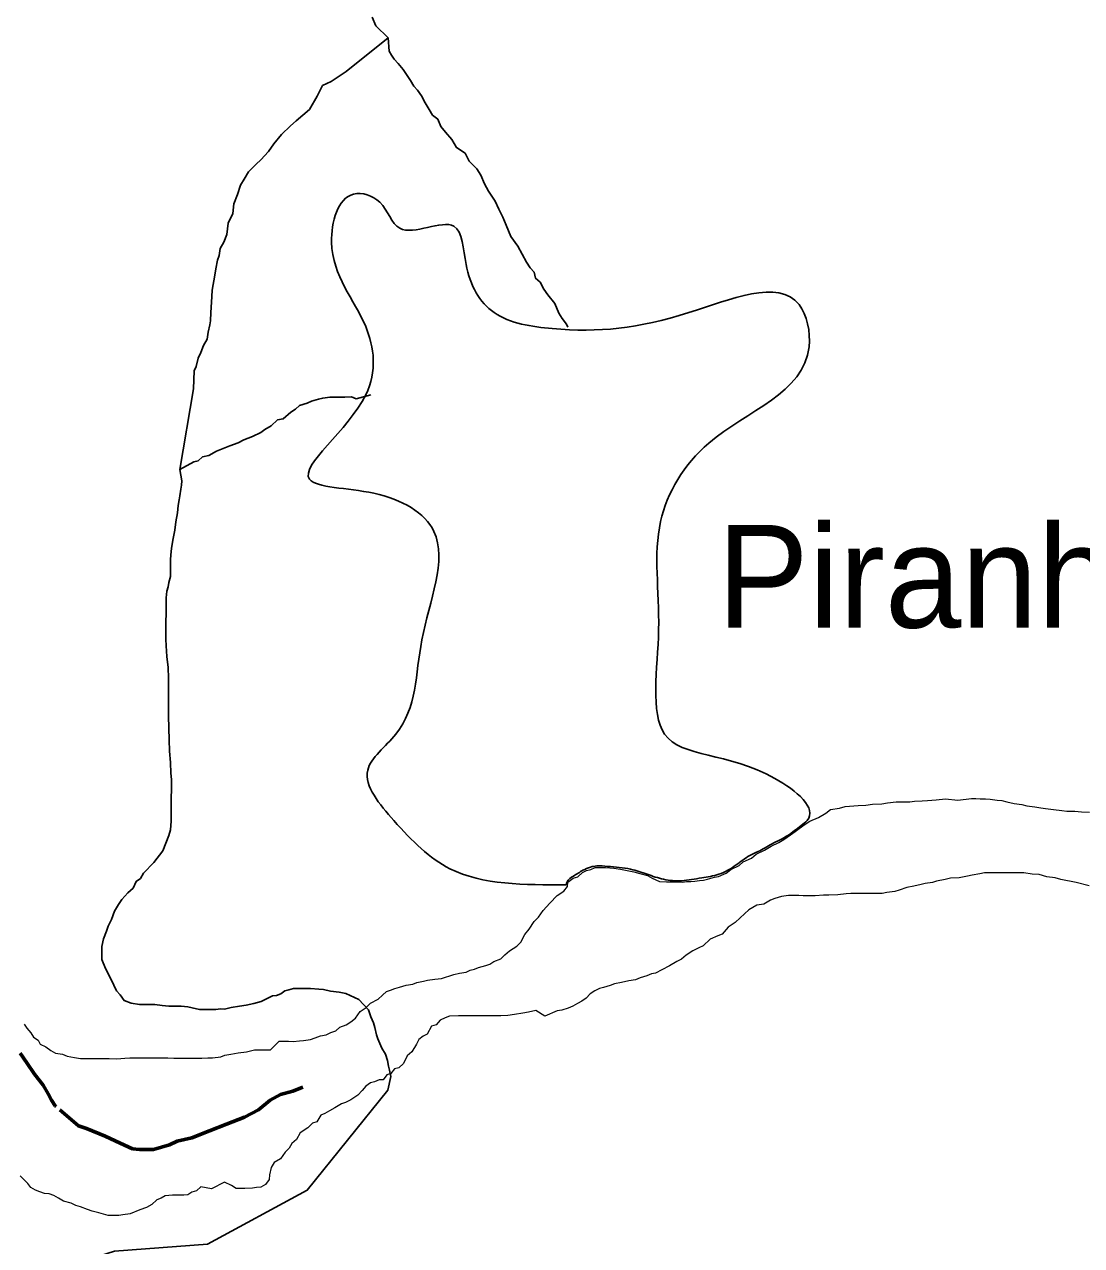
# Model space of a CAD drawing. Extents: x 553962 to 842807, y 8883888 to 9032388.
# Drawn here: x 633037 to 638188, y 8933785 to 8939733 of the extents above; entities that cross this region are included whole.
import ezdxf

# ---------------------------------------------------------------- set-up
doc = ezdxf.new("R2010")
doc.units = 0
doc.header["$LTSCALE"] = 20
doc.linetypes.add('LONG_DASH_SHORT_DASH', pattern=[9.9, 6, -1.2, 1.5, -1.2])
for name, color, linetype, lineweight in [('12', 7, 'Continuous', 25), ('21', 7, 'Continuous', 25), ('25', 7, 'Continuous', 13), ('7', 7, 'LONG_DASH_SHORT_DASH', 60), ('9', 7, 'Continuous', 90)]:
    doc.layers.add(name, color=color, linetype=linetype, lineweight=lineweight)
doc.layers.add('41', color=7, linetype='Continuous')

msp = doc.modelspace()

# ---------------------------------------------------------------- linework, layer by layer
at = {"layer": '12'}
msp.add_line((633795.14, 8937564.72), (633860.66, 8937957.34), dxfattribs=at)
for points in [[(634732.32, 8939769.13), (634749.5, 8939726.46), (634809.09, 8939668.48)], [(634426.25, 8939318.02), (634464.26, 8939382.86), (634489.67, 8939435.26), (634532.34, 8939455.01), (634605.25, 8939504.6), (634809.09, 8939668.48)], [(634809.09, 8939668.48), (634813.6, 8939603.36), (634825.95, 8939583.25), (634838.3, 8939563.14), (634858.15, 8939542.98), (634882.94, 8939512.78), (634905.2, 8939480.08), (634917.55, 8939459.98), (634934.85, 8939432.32), (634952.2, 8939412.18), (634972, 8939384.51), (634989.26, 8939351.85), (635009.02, 8939319.17), (635026.32, 8939291.52), (635051.18, 8939271.33), (635065.91, 8939236.18), (635088.21, 8939208.49), (635120.46, 8939173.23), (635142.66, 8939133.03), (635184.97, 8939105.21), (635204.69, 8939067.52), (635241.92, 8939029.72), (635261.7, 8938999.55), (635278.88, 8938956.88), (635298.63, 8938921.7), (635330.76, 8938871.41), (635347.98, 8938833.75), (635367.68, 8938793.56), (635384.9, 8938755.89), (635406.99, 8938700.67), (635441.64, 8938652.87)], [(633860.66, 8937957.34), (633863.83, 8938044.94), (633874, 8938067.4), (633884.31, 8938107.39), (633897.02, 8938134.85), (633909.79, 8938169.81), (633927.53, 8938199.74), (633932.8, 8938234.75), (633940.57, 8938269.75), (633943.22, 8938289.76), (633946.03, 8938329.8), (633948.91, 8938379.85), (633951.85, 8938437.41), (633954.5, 8938457.42), (633962.27, 8938492.42), (633970.16, 8938542.44), (633977.98, 8938584.95), (633985.66, 8938607.43), (633990.92, 8938642.44), (634008.66, 8938672.37), (634023.95, 8938709.82), (634029.37, 8938764.86), (634052.24, 8938812.28), (634057.61, 8938859.81), (634075.46, 8938904.76), (634090.8, 8938949.71), (634108.54, 8938979.64), (634128.81, 8939014.56), (634166.62, 8939051.86), (634189.3, 8939074.24), (634227.12, 8939114.05), (634252.41, 8939151.44), (634290.27, 8939196.24), (634333.11, 8939238.53), (634360.81, 8939263.38), (634426.25, 8939318.02)], [(635441.64, 8938652.87), (635483.57, 8938574.99), (635500.87, 8938547.33), (635520.72, 8938527.17), (635528, 8938497.08), (635550.35, 8938476.9), (635567.61, 8938444.25), (635587.41, 8938416.58), (635622.1, 8938373.79), (635641.75, 8938326.09), (635656.56, 8938300.96), (635678.86, 8938273.27), (635684.2, 8938258.7)], [(634725.82, 8937929.08), (634653.14, 8937909.54), (634630.71, 8937919.69), (634598.18, 8937917.41), (634560.66, 8937917.65), (634525.65, 8937917.89), (634490.6, 8937913.12), (634470.55, 8937908.24), (634435.46, 8937898.46), (634415.38, 8937888.58), (634377.77, 8937876.31), (634357.63, 8937858.91), (634335, 8937844.04), (634297.24, 8937811.75), (634269.69, 8937806.92), (634239.46, 8937777.08), (634209.31, 8937759.75), (634189.19, 8937744.87), (634149.02, 8937725.11), (634106.39, 8937710.37), (634078.76, 8937695.53), (634038.63, 8937680.77), (633973.4, 8937653.67), (633935.73, 8937633.89), (633905.66, 8937626.58), (633883, 8937606.69), (633862.96, 8937601.82), (633795.14, 8937564.72)], [(633795.14, 8937564.72), (633804.73, 8937509.58), (633802.07, 8937489.57), (633799.42, 8937469.55), (633794.17, 8937437.04), (633791.52, 8937417.03), (633786.31, 8937389.53), (633783.54, 8937354.5), (633775.69, 8937309.48), (633770.39, 8937269.46), (633762.58, 8937229.46), (633754.79, 8937191.96), (633752.1, 8937166.94), (633749.29, 8937126.9), (633748.95, 8937081.84), (633748.66, 8937044.29), (633740.93, 8937014.3), (633738.28, 8936994.29), (633730.61, 8936971.81), (633727.86, 8936939.28), (633727.7, 8936919.25), (633727.55, 8936899.23), (633727.27, 8936861.67), (633726.98, 8936824.12), (633726.75, 8936794.08), (633726.5, 8936761.54), (633726.33, 8936739.01), (633728.59, 8936706.45), (633730.69, 8936653.86), (633737.79, 8936601.24), (633739.89, 8936548.65), (633739.55, 8936503.59), (633739.23, 8936461.03), (633738.9, 8936418.47), (633738.5, 8936365.9), (633740.55, 8936305.8), (633742.61, 8936248.21), (633744.69, 8936193.12), (633749.28, 8936138.01), (633751.38, 8936085.42), (633753.65, 8936055.36), (633753.3, 8936010.3), (633752.94, 8935962.74), (633752.5, 8935905.16), (633752.1, 8935852.59), (633749.28, 8935810.05), (633741.57, 8935782.56), (633710.98, 8935707.65), (633668.03, 8935650.36)], [(633668.03, 8935650.36), (633617.61, 8935598.12), (633602.41, 8935573.18), (633582.29, 8935558.29), (633567.04, 8935525.85), (633541.86, 8935503.48), (633511.6, 8935471.14), (633496.4, 8935446.2), (633476.14, 8935413.79), (633460.84, 8935373.83), (633445.58, 8935341.39), (633437.89, 8935316.41), (633422.6, 8935278.96), (633414.81, 8935241.46), (633414.56, 8935208.91), (633414.33, 8935178.87), (633431.5, 8935133.69), (633453.7, 8935093.49), (633473.4, 8935053.3), (633485.7, 8935025.68), (633503.05, 8935005.54), (633522.85, 8934977.87), (633557.77, 8934965.12), (633597.75, 8934959.85), (633640.27, 8934959.57), (633672.78, 8934959.35), (633707.75, 8934954.11), (633740.25, 8934951.4), (633760.25, 8934951.26), (633780.26, 8934951.13), (633800.27, 8934951), (633832.76, 8934948.28), (633855.23, 8934943.12), (633890.19, 8934935.38), (633912.7, 8934935.23), (633935.21, 8934935.08), (633970.22, 8934934.85), (633992.75, 8934937.21), (634012.76, 8934937.07), (634045.33, 8934944.37), (634085.4, 8934951.62), (634117.95, 8934956.4), (634155.52, 8934963.67), (634190.61, 8934973.45), (634210.7, 8934983.33), (634245.84, 8935000.62), (634265.87, 8935002.99), (634285.93, 8935010.37), (634306.06, 8935025.26), (634326.1, 8935030.14), (634348.67, 8935037.49), (634378.68, 8935037.3), (634411.19, 8935037.08), (634431.2, 8935036.95), (634471.2, 8935034.18), (634493.69, 8935031.53), (634528.64, 8935023.79), (634571.12, 8935018.5), (634603.6, 8935013.28), (634665.89, 8934982.82)], [(634665.89, 8934982.82), (634713.03, 8934932.44), (634725.29, 8934899.82), (634737.56, 8934869.69), (634744.89, 8934847.11), (634752.13, 8934812.01), (634759.48, 8934791.94), (634769.31, 8934769.34), (634779.15, 8934746.74), (634796.42, 8934716.59), (634806.2, 8934686.48), (634810.99, 8934658.91), (634815.84, 8934638.85), (634823.12, 8934608.76), (634807.6, 8934541.26)], [(634807.6, 8934541.26), (634415.53, 8934054.28), (633928.62, 8933792.24), (633475.99, 8933758.21), (633118.59, 8933644.45), (633026.58, 8933280.62), (633199.89, 8933007.19), (633223.4, 8932574.56), (632869.3, 8931676.78), (632359.11, 8930825.98)]]:
    msp.add_lwpolyline(points, dxfattribs=at)
at = {"layer": '21'}
msp.add_line((635677.5, 8935542.3), (635677.52, 8935542.3), dxfattribs=at)
msp.add_spline([(635677.52, 8935542.3), (635110.57, 8935620.54), (634836.87, 8935855.26), (634709.79, 8936099.76), (634846.64, 8936275.8), (634973.72, 8936735.45), (635032.37, 8937263.57), (634739.12, 8937449.38), (634426.32, 8937517.84), (634700.02, 8937928.6), (634700.02, 8938261.12), (634533.85, 8938671.87), (634641.37, 8938906.59), (634768.44, 8938867.47), (634866.19, 8938740.33), (635130.12, 8938750.11), (635188.77, 8938564.29), (635325.62, 8938329.58), (635609.09, 8938251.34), (636273.79, 8938329.58), (636811.41, 8938368.69), (636860.29, 8938163.32), (636371.54, 8937693.88), (636136.94, 8937312.47), (636127.17, 8936784.35), (636156.49, 8936275.8), (636694.11, 8936060.64), (636850.51, 8935855.26), (636821.32, 8935831.38), (636756.62, 8935782.42), (636679.69, 8935742.21), (636611.51, 8935703.75), (636571.29, 8935684.51), (636504.85, 8935639.05), (636420.93, 8935593.6), (636337.01, 8935576.11), (636239.09, 8935562.12), (636151.67, 8935569.12), (636071.25, 8935593.6), (635990.82, 8935618.07), (635878.92, 8935632.06), (635826.47, 8935633.81), (635795, 8935628.56), (635758.28, 8935612.83), (635712.82, 8935584.85), (635680.94, 8935555.88), (635677.5, 8935542.3)], degree=3, dxfattribs=at)
at = {"layer": '25'}
for points in [[(635036.82, 8935083.01), (635069.35, 8935085.3), (635129.53, 8935104.93), (635157.09, 8935112.26), (635189.64, 8935117.05), (635209.73, 8935126.94), (635229.78, 8935131.81), (635249.84, 8935139.19), (635284.93, 8935148.97), (635304.99, 8935156.35), (635325.1, 8935168.73), (635357.71, 8935181.03), (635377.86, 8935200.93), (635400.53, 8935220.8), (635435.71, 8935243.1), (635455.87, 8935263), (635476.16, 8935300.42), (635496.36, 8935325.32), (635521.66, 8935362.71), (635541.84, 8935385.1), (635564.59, 8935417.5), (635597.37, 8935452.33), (635632.67, 8935489.65), (635665.36, 8935511.97), (635683.04, 8935534.38), (635685.69, 8935554.39), (635710.85, 8935574.26), (635733.42, 8935581.62), (635756.08, 8935601.49), (635776.16, 8935611.37), (635796.21, 8935616.25), (635818.79, 8935626.12), (635848.8, 8935625.92), (635868.81, 8935625.78), (635908.81, 8935623.01), (635941.28, 8935617.79), (635973.76, 8935612.57), (636006.21, 8935604.85), (636036.17, 8935597.14), (636073.61, 8935586.87), (636096.02, 8935574.21), (636130.92, 8935558.96), (636165.91, 8935556.22), (636185.92, 8935556.09), (636205.93, 8935555.96), (636243.44, 8935555.71), (636263.47, 8935558.08), (636283.48, 8935557.95), (636303.5, 8935560.32), (636326.03, 8935562.67), (636346.06, 8935565.04), (636366.11, 8935569.92), (636398.7, 8935579.71), (636418.72, 8935582.09), (636456.37, 8935599.36), (636479.01, 8935616.74), (636519.18, 8935636.5), (636539.32, 8935653.89), (636579.47, 8935671.15), (636602.13, 8935691.03), (636642.3, 8935710.79), (636674.96, 8935730.6), (636712.61, 8935747.88), (636737.74, 8935762.73), (636770.42, 8935785.05), (636793.06, 8935802.42), (636835.83, 8935834.69), (636863.47, 8935852.03), (636906.12, 8935869.27), (636941.3, 8935891.57), (636963.95, 8935908.95), (637009.02, 8935916.16), (637036.59, 8935923.49), (637099.15, 8935928.08), (637136.69, 8935930.33), (637169.24, 8935935.13), (637214.27, 8935937.33), (637241.82, 8935942.16), (637284.38, 8935946.88), (637304.38, 8935946.75), (637351.9, 8935946.44), (637374.43, 8935948.79), (637411.96, 8935951.05), (637436.99, 8935953.39), (637479.53, 8935955.6), (637524.59, 8935960.32), (637584.57, 8935954.91), (637652.15, 8935961.98), (637672.16, 8935961.84), (637694.67, 8935961.69), (637719.68, 8935961.53), (637742.17, 8935958.87), (637777.14, 8935953.64), (637799.65, 8935953.49), (637824.61, 8935945.81), (637859.56, 8935938.07), (637897.04, 8935932.82), (637922.01, 8935927.64), (637959.49, 8935922.39), (637989.46, 8935917.18), (638011.95, 8935914.53)], [(638011.95, 8935914.53), (638051.93, 8935909.26), (638091.91, 8935903.99), (638116.9, 8935901.32), (638154.41, 8935901.07), (638186.91, 8935898.35), (638226.9, 8935895.58)], [(638224.18, 8935537.6), (638161.77, 8935553.03), (638086.85, 8935568.55), (638059.4, 8935576.24), (638019.42, 8935581.51), (637981.98, 8935591.77), (637946.99, 8935594.51), (637907.01, 8935599.78), (637884.5, 8935599.93), (637846.99, 8935600.18), (637826.98, 8935600.31), (637791.96, 8935600.54), (637754.45, 8935600.79), (637714.44, 8935601.05), (637691.89, 8935596.19), (637654.32, 8935588.94), (637631.77, 8935584.08), (637591.7, 8935576.83), (637549.16, 8935574.61), (637524.1, 8935567.26), (637481.52, 8935560.03), (637461.46, 8935552.66), (637426.4, 8935547.88), (637406.36, 8935543.01), (637371.29, 8935535.73), (637336.22, 8935528.45), (637298.61, 8935516.18), (637278.54, 8935508.8), (637238.49, 8935504.06), (637215.94, 8935499.2), (637180.93, 8935499.43), (637135.91, 8935499.73), (637105.9, 8935499.93), (637063.38, 8935500.21), (637040.85, 8935497.86), (637000.8, 8935493.12), (636955.76, 8935490.91), (636930.75, 8935491.08), (636890.72, 8935488.84), (636868.21, 8935488.99), (636830.7, 8935489.23), (636810.69, 8935489.37), (636780.68, 8935489.57), (636760.67, 8935489.7), (636725.62, 8935484.92), (636693.03, 8935475.12), (636672.96, 8935467.75), (636640.3, 8935447.94), (636605.25, 8935443.16), (636567.56, 8935420.88), (636524.74, 8935381.1), (636499.56, 8935358.74), (636466.87, 8935336.42), (636436.6, 8935301.57), (636416.53, 8935294.2), (636378.88, 8935276.92), (636343.62, 8935244.61), (636323.54, 8935234.73), (636293.41, 8935219.9), (636260.75, 8935200.09), (636238.08, 8935180.21), (636215.48, 8935167.85), (636180.32, 8935148.05), (636142.65, 8935128.27), (636112.5, 8935110.95), (636092.48, 8935108.58), (636069.89, 8935098.71), (636037.3, 8935088.91), (636014.72, 8935079.05), (635982.17, 8935074.26), (635947.1, 8935066.98), (635912.03, 8935059.7), (635891.96, 8935052.32), (635859.37, 8935042.52), (635839.32, 8935037.65), (635816.72, 8935025.28), (635794.1, 8935010.41), (635773.94, 8934990.51), (635753.82, 8934975.63), (635731.21, 8934963.26), (635708.61, 8934950.89)], [(633036.77, 8934863.42), (633049.12, 8934843.31), (633068.96, 8934820.65), (633081.31, 8934800.53), (633103.7, 8934785.37), (633113.55, 8934765.27), (633140.97, 8934752.57), (633165.85, 8934734.89), (633188.26, 8934722.22), (633223.23, 8934716.98), (633245.67, 8934706.82), (633280.64, 8934701.58), (633310.62, 8934696.37), (633335.63, 8934696.21), (633355.63, 8934696.08), (633390.65, 8934695.84), (633410.65, 8934695.71), (633450.67, 8934695.45), (633488.19, 8934695.2), (633525.72, 8934697.45), (633550.75, 8934699.79), (633600.77, 8934699.46), (633628.28, 8934699.28), (633668.29, 8934699.01), (633703.31, 8934698.78), (633735.82, 8934698.57), (633765.83, 8934698.37), (633803.35, 8934698.12), (633823.35, 8934697.99), (633860.87, 8934697.74), (633900.89, 8934697.48), (633930.92, 8934699.78), (633953.43, 8934699.63), (633993.48, 8934704.37), (634013.54, 8934711.75), (634043.59, 8934716.56), (634078.66, 8934723.84), (634118.72, 8934728.58), (634138.77, 8934733.46), (634158.81, 8934738.33), (634236.34, 8934737.82), (634279.18, 8934780.09), (634301.69, 8934779.94), (634324.2, 8934779.79), (634346.71, 8934779.64), (634376.74, 8934781.95), (634396.76, 8934784.32), (634431.82, 8934789.1), (634454.38, 8934796.46), (634479.47, 8934806.31), (634507.02, 8934811.13), (634529.62, 8934823.5), (634554.69, 8934830.85), (634574.83, 8934848.24), (634604.94, 8934860.55), (634627.56, 8934875.42), (634650.2, 8934892.8), (634672.96, 8934925.19), (634703.12, 8934945.03), (634723.28, 8934964.92), (634760.95, 8934984.7), (634781.11, 8935004.59), (634801.25, 8935021.98), (634821.31, 8935029.36), (634841.38, 8935036.74), (634863.94, 8935044.1), (634896.54, 8935053.9), (634929.09, 8935058.69), (634949.15, 8935066.07), (634981.72, 8935073.36), (635001.76, 8935078.24), (635036.82, 8935083.01)], [(635708.61, 8934950.89), (635686.02, 8934941.03), (635655.94, 8934931.21), (635633.41, 8934928.85), (635573.17, 8934901.71), (635528.37, 8934929.55), (635493.3, 8934922.27), (635465.75, 8934917.45), (635425.67, 8934910.2), (635393.13, 8934905.41), (635358.09, 8934903.14), (635338.08, 8934903.27), (635315.58, 8934903.42), (635280.56, 8934903.65), (635243.05, 8934903.9), (635218.04, 8934904.07), (635183.02, 8934904.3), (635153.01, 8934904.49), (635107.97, 8934902.29), (635087.91, 8934894.91), (635062.8, 8934882.56), (635042.63, 8934860.16), (635020.06, 8934852.8), (634999.77, 8934815.38), (634979.68, 8934805.5), (634959.54, 8934788.11), (634946.86, 8934765.66), (634924.07, 8934728.26), (634901.41, 8934708.38), (634883.62, 8934670.94), (634860.95, 8934651.07), (634840.91, 8934646.19), (634823.23, 8934623.78), (634803.17, 8934616.4), (634785.47, 8934591.48), (634765.46, 8934591.62), (634742.88, 8934581.75), (634722.83, 8934576.87), (634700.21, 8934562), (634682.53, 8934539.59), (634662.35, 8934517.19), (634627.17, 8934494.89), (634602.06, 8934482.54), (634581.99, 8934475.16), (634549.33, 8934455.35), (634524.21, 8934440.49), (634501.6, 8934428.12), (634481.54, 8934420.75), (634461.28, 8934388.33), (634441.22, 8934380.96), (634418.54, 8934358.58), (634380.83, 8934333.79), (634363.08, 8934301.36), (634340.42, 8934281.49), (634327.74, 8934259.04), (634307.58, 8934239.14), (634284.82, 8934206.75), (634254.68, 8934189.42), (634239.48, 8934164.49), (634231.71, 8934129.49), (634229.04, 8934106.98), (634211.34, 8934082.06), (634188.74, 8934069.69), (634168.71, 8934067.32), (634148.69, 8934064.94), (634111.15, 8934062.69), (634091.14, 8934062.82), (634068.63, 8934062.97), (634046.24, 8934078.14), (634011.34, 8934093.39), (633948.57, 8934061.26), (633896.13, 8934071.62), (633875.96, 8934051.73), (633853.4, 8934044.37), (633833.3, 8934031.98), (633813.27, 8934029.61), (633780.75, 8934029.83), (633758.25, 8934029.98), (633723.21, 8934027.71), (633703.11, 8934015.32), (633683.05, 8934007.94), (633657.87, 8933985.58), (633632.74, 8933970.72), (633600.13, 8933958.42), (633552.46, 8933938.71), (633517.41, 8933933.93), (633497.38, 8933931.56), (633477.38, 8933931.69), (633444.86, 8933931.91), (633422.39, 8933937.07), (633399.94, 8933944.72), (633367.48, 8933952.45), (633345.04, 8933960.11), (633310.12, 8933972.85), (633287.66, 8933980.51), (633265.23, 8933990.68), (633227.79, 8934000.94), (633202.9, 8934016.13), (633180.48, 8934028.79), (633158.03, 8934036.45), (633135.54, 8934039.1)], [(633135.54, 8934039.1), (633113.09, 8934046.76), (633090.64, 8934054.42), (633068.22, 8934067.09), (633053.37, 8934087.21), (633016.14, 8934125.01)]]:
    msp.add_lwpolyline(points, dxfattribs=at)
at = {"layer": '7'}
for points in [[(634109.36, 8934411.05), (634021.62, 8934376.48), (633938.9, 8934344.39), (633853.67, 8934309.8), (633781.05, 8934292.67), (633743.43, 8934275.35), (633665.78, 8934253.24), (633620.78, 8934253.48), (633598.29, 8934253.6), (633563.3, 8934256.28), (633503.49, 8934284.12), (633431.21, 8934317.04), (633338.96, 8934355.07), (633301.55, 8934367.78), (633187.21, 8934465.98), (633169.89, 8934493.59), (633152.6, 8934523.71), (633127.88, 8934566.38), (633085.74, 8934619.15), (633048.61, 8934674.4), (633016.43, 8934722.12)], [(634393.35, 8934556.73), (634345.22, 8934537.42), (634285.1, 8934520.23), (634234.91, 8934492.96), (634177.09, 8934445.72), (634109.36, 8934411.05)]]:
    msp.add_lwpolyline(points, dxfattribs=at)
at = {"layer": '9'}
msp.add_spline([(637260.63, 8972975.84), (641524.45, 8971056.24), (652526.05, 8965412.73), (653164.33, 8965062.83), (670790.48, 8953770.1), (686194.04, 8943929.95), (696283.29, 8937647.07)], degree=3, dxfattribs=at)

# ---------------------------------------------------------------- texts
at = {"layer": '41'}
msp.add_text('Piranhas', height=500, dxfattribs=at).set_placement((636412.75, 8936794.89))

doc.saveas('drawing.dxf')
